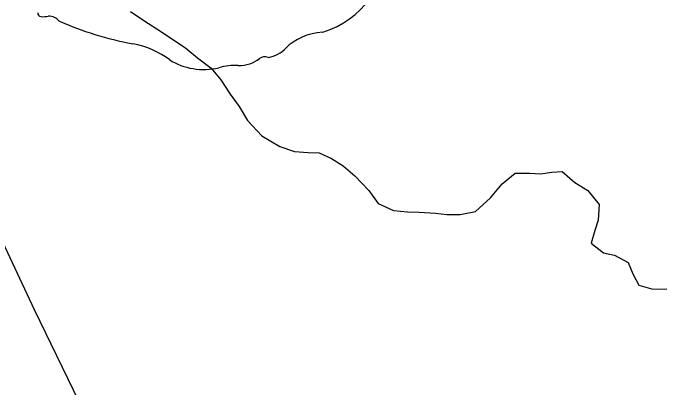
# Model space of a CAD drawing. Extents: x 0 to 34, y 0 to 22.
# Drawn here: x 5.05 to 5.653, y 18 to 18.348 of the extents above; entities that cross this region are included whole.
import ezdxf

# ---------------------------------------------------------------- set-up
doc = ezdxf.new("R2010")
doc.units = 0
for name, color, linetype in [('GM_X_Minor_River', 7, 'Continuous'), ('GM_X_State_Route', 7, 'Continuous'), ('GM_X_State_Shield', 7, 'Continuous')]:
    doc.layers.add(name, color=color, linetype=linetype)

msp = doc.modelspace()

# ---------------------------------------------------------------- linework, layer by layer
at = {"layer": 'GM_X_Minor_River'}
msp.add_lwpolyline([(5.15946, 18.34952), (5.17283, 18.34053), (5.18733, 18.33117), (5.211, 18.31543), (5.22171, 18.30641), (5.23432, 18.29665), (5.24352, 18.28571), (5.25199, 18.27249), (5.26044, 18.26117), (5.26815, 18.24795), (5.28156, 18.23363), (5.29834, 18.22391), (5.31205, 18.2191), (5.32458, 18.21808), (5.33483, 18.21779), (5.34626, 18.21258), (5.35733, 18.20585), (5.36803, 18.19645), (5.38106, 18.18289), (5.3899, 18.17081), (5.404, 18.1641), (5.41691, 18.16309), (5.42791, 18.16281), (5.4431, 18.16181), (5.45374, 18.16039), (5.46589, 18.1605), (5.48028, 18.1633), (5.49421, 18.17597), (5.5051, 18.18899), (5.51715, 18.19898), (5.53081, 18.19911), (5.54068, 18.19844), (5.5513, 18.20006), (5.56078, 18.20053), (5.57263, 18.19038), (5.58484, 18.1829), (5.59521, 18.16969), (5.5942, 18.15525), (5.59125, 18.14572), (5.58794, 18.13391), (5.5994, 18.1249), (5.60967, 18.12271), (5.62225, 18.11599), (5.62652, 18.10539), (5.63231, 18.09481), (5.64525, 18.09113), (5.65815, 18.09125)], dxfattribs=at)
at = {"layer": 'GM_X_State_Route'}
msp.add_lwpolyline([(5.55481, 17.30838), (5.55012, 17.31508), (5.51323, 17.36773), (5.38337, 17.56117), (5.29104, 17.70131), (5.177, 17.87294), (5.15166, 17.91049), (5.1406, 17.92915), (5.12862, 17.95104), (5.11711, 17.97545), (5.07017, 18.07177), (4.995, 18.23164)], dxfattribs=at)
at = {"layer": 'GM_X_State_Shield'}
for centre, major_axis, start_param, end_param in [((5.30499, 18.39482), (0.08742, 0), 5.101752, 6.440018), ((5.07704, 18.34768), (0.00385, 0), 3.00124, 4.508301), ((5.07762, 18.36815), (0.0294, 0), 4.665946, 4.897461), ((5.08364, 18.33657), (0.0106, 0), 0.519207, 1.627899), ((5.21746, 18.51637), (0.2524, 0), 4.195997, 4.488961), ((5.34185, 18.29193), (0.04788, 0), 1.647645, 2.488434), ((5.14221, 18.25821), (0.07897, 0), 0.823519, 1.323587), ((5.28119, 18.32872), (0.02824, 0), 4.937069, 5.64225), ((5.22763, 18.33558), (0.05011, 0), 4.026481, 4.996735), ((5.26024, 18.32059), (0.0267, 0), 4.691044, 5.507374), ((5.2844, 18.30121), (0.00752, 0), 1.147584, 2.315152), ((5.25658, 18.26639), (0.04118, 0), 1.495662, 1.94098)]:
    msp.add_ellipse(centre, major_axis=major_axis, ratio=0.8, start_param=start_param, end_param=end_param, dxfattribs=at)

doc.saveas('drawing.dxf')
